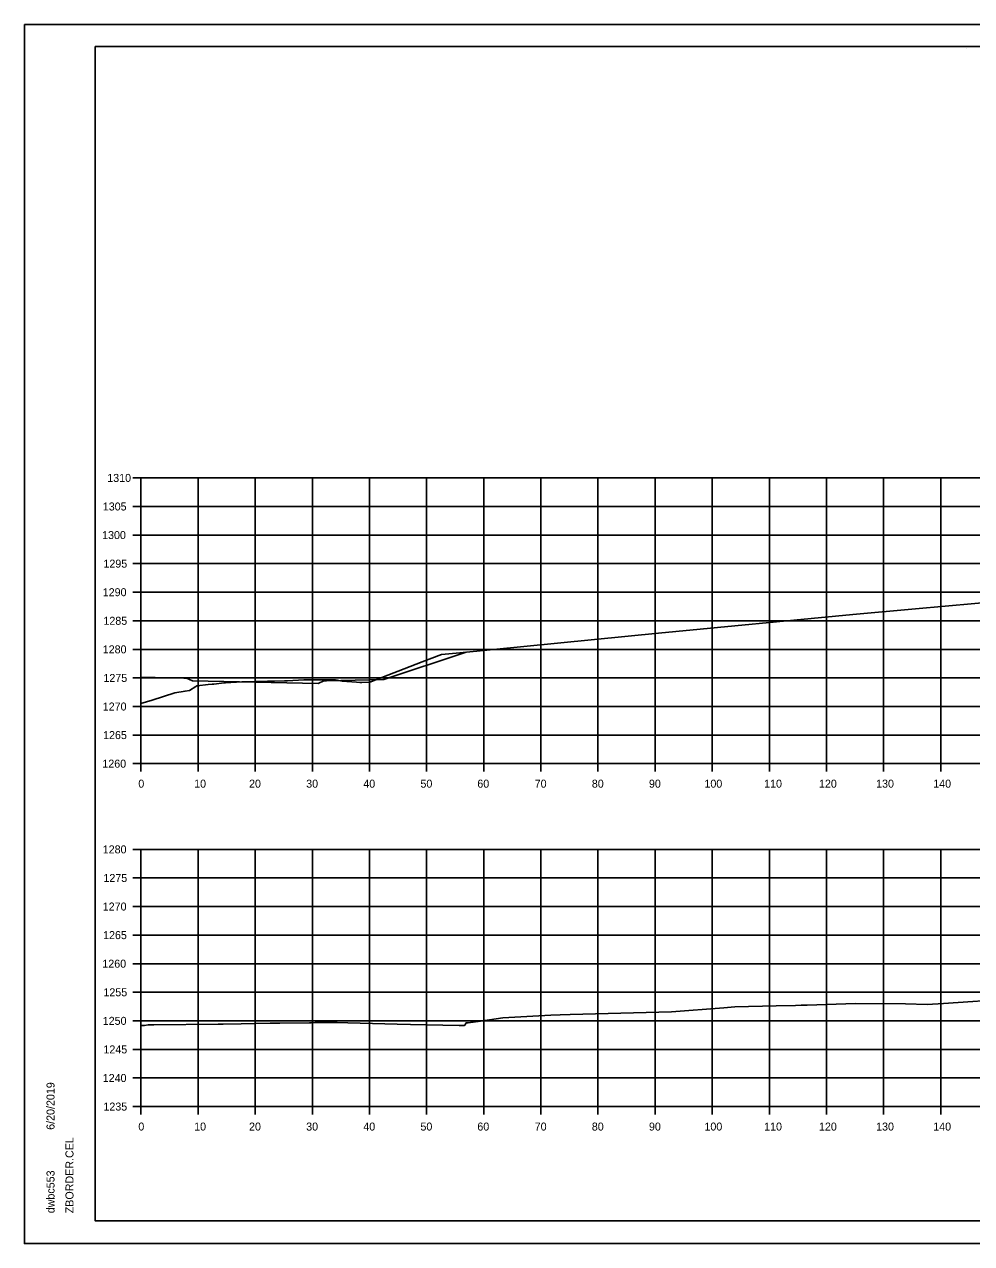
# Model space of a CAD drawing. Extents: x -70 to 701944, y -4 to 666871.
# Drawn here: x 678331.5 to 678497.3, y 651742.3 to 651955.6 of the extents above; entities that cross this region are included whole.
import ezdxf

# ---------------------------------------------------------------- set-up
doc = ezdxf.new("R2010")
doc.units = 0
for name, color, linetype in [('R_Axis', 7, 'Continuous'), ('R_Axis Annot', 7, 'Continuous'), ('R_Border', 7, 'Continuous'), ('R_Exist Surface', 7, 'Continuous'), ('R_Fin Surface', 7, 'Continuous'), ('R_Grid', 7, 'Continuous'), ('R_No Plot', 7, 'Continuous')]:
    doc.layers.add(name, color=color, linetype=linetype)

msp = doc.modelspace()

# ---------------------------------------------------------------- linework, layer by layer
at = {"layer": 'R_Axis'}
for p, q in [((678350.51, 651876.26), (678351.91, 651876.26)), ((678351.91, 651826.26), (678351.91, 651876.26)), ((678350.51, 651871.26), (678351.91, 651871.26)), ((678350.51, 651866.26), (678351.91, 651866.26)), ((678350.51, 651861.26), (678351.91, 651861.26)), ((678350.51, 651856.26), (678351.91, 651856.26)), ((678350.51, 651851.26), (678351.91, 651851.26)), ((678350.51, 651846.26), (678351.91, 651846.26)), ((678350.51, 651841.26), (678351.91, 651841.26)), ((678350.51, 651836.26), (678351.91, 651836.26)), ((678350.51, 651831.26), (678351.91, 651831.26)), ((678350.51, 651826.26), (678351.91, 651826.26)), ((678351.91, 651826.26), (678651.91, 651826.26)), ((678351.91, 651824.86), (678351.91, 651826.26)), ((678361.91, 651824.86), (678361.91, 651826.26)), ((678371.91, 651824.86), (678371.91, 651826.26)), ((678381.91, 651824.86), (678381.91, 651826.26)), ((678391.91, 651824.86), (678391.91, 651826.26)), ((678401.91, 651824.86), (678401.91, 651826.26)), ((678411.91, 651824.86), (678411.91, 651826.26)), ((678421.91, 651824.86), (678421.91, 651826.26)), ((678431.91, 651824.86), (678431.91, 651826.26)), ((678441.91, 651824.86), (678441.91, 651826.26)), ((678451.91, 651824.86), (678451.91, 651826.26)), ((678461.91, 651824.86), (678461.91, 651826.26)), ((678471.91, 651824.86), (678471.91, 651826.26)), ((678481.91, 651824.86), (678481.91, 651826.26)), ((678491.91, 651824.86), (678491.91, 651826.26)), ((678350.51, 651811.26), (678351.91, 651811.26)), ((678351.91, 651766.26), (678351.91, 651811.26)), ((678350.51, 651806.26), (678351.91, 651806.26)), ((678350.51, 651801.26), (678351.91, 651801.26)), ((678350.51, 651796.26), (678351.91, 651796.26)), ((678350.51, 651791.26), (678351.91, 651791.26)), ((678350.51, 651786.26), (678351.91, 651786.26)), ((678350.51, 651781.26), (678351.91, 651781.26)), ((678350.51, 651776.26), (678351.91, 651776.26)), ((678350.51, 651771.26), (678351.91, 651771.26)), ((678350.51, 651766.26), (678351.91, 651766.26)), ((678351.91, 651766.26), (678651.91, 651766.26)), ((678351.91, 651764.86), (678351.91, 651766.26)), ((678361.91, 651764.86), (678361.91, 651766.26)), ((678371.91, 651764.86), (678371.91, 651766.26)), ((678381.91, 651764.86), (678381.91, 651766.26)), ((678391.91, 651764.86), (678391.91, 651766.26)), ((678401.91, 651764.86), (678401.91, 651766.26)), ((678411.91, 651764.86), (678411.91, 651766.26)), ((678421.91, 651764.86), (678421.91, 651766.26)), ((678431.91, 651764.86), (678431.91, 651766.26)), ((678441.91, 651764.86), (678441.91, 651766.26)), ((678451.91, 651764.86), (678451.91, 651766.26)), ((678461.91, 651764.86), (678461.91, 651766.26)), ((678471.91, 651764.86), (678471.91, 651766.26)), ((678481.91, 651764.86), (678481.91, 651766.26)), ((678491.91, 651764.86), (678491.91, 651766.26))]:
    msp.add_line(p, q, dxfattribs=at)
at = {"layer": 'R_Border'}
for p, q in [((678343.91, 651951.72), (678660.09, 651951.72)), ((678343.91, 651746.26), (678343.91, 651951.72)), ((678496.43, 651951.46), (678496.43, 651951.46)), ((678496.43, 651951.46), (678496.43, 651951.46)), ((678343.91, 651746.26), (678343.91, 651746.26)), ((678660.09, 651746.26), (678343.91, 651746.26))]:
    msp.add_line(p, q, dxfattribs=at)
at = {"layer": 'R_Exist Surface'}
for points in [[(678351.91, 651836.77), (678353.88, 651837.38), (678357.85, 651838.65), (678359.63, 651838.96), (678360.41, 651839.09), (678361.5, 651839.76), (678361.68, 651839.86), (678361.76, 651839.88), (678363.65, 651840.1), (678363.65, 651840.1), (678364.38, 651840.15), (678364.47, 651840.16), (678364.64, 651840.18), (678366.45, 651840.38), (678366.68, 651840.4), (678369.57, 651840.55), (678370.11, 651840.58), (678374.07, 651840.71), (678374.09, 651840.71), (678374.44, 651840.72), (678374.55, 651840.72), (678375.27, 651840.72), (678377.06, 651840.77), (678377.54, 651840.78), (678380.4, 651840.9), (678380.91, 651840.9), (678384.67, 651840.95), (678384.67, 651840.95), (678384.8, 651840.95), (678385.96, 651840.94), (678386.27, 651840.88), (678387.15, 651840.7), (678389.64, 651840.54), (678390.21, 651840.49), (678390.55, 651840.49), (678391.96, 651840.52), (678401.15, 651844.07), (678404.49, 651845.37), (678407.75, 651845.68), (678442.51, 651849.07), (678476.49, 651852.35), (678487.47, 651853.37), (678518.64, 651856.18)], [(678351.91, 651780.47), (678352.44, 651780.46), (678352.52, 651780.47), (678353.18, 651780.54), (678354.15, 651780.55), (678365.42, 651780.7), (678366.31, 651780.7), (678369.44, 651780.72), (678374.55, 651780.83), (678376.2, 651780.86), (678381.43, 651780.93), (678381.73, 651780.94), (678382.41, 651780.95), (678386.23, 651780.99), (678388.11, 651780.92), (678396.74, 651780.65), (678399.11, 651780.61), (678407.63, 651780.44), (678407.83, 651780.44), (678408.49, 651780.42), (678408.58, 651780.53), (678408.83, 651780.89), (678408.92, 651780.91), (678409.18, 651780.94), (678411.36, 651781.22), (678415.24, 651781.8), (678423.65, 651782.26), (678425.28, 651782.33), (678427.01, 651782.38), (678444.76, 651782.84), (678453.92, 651783.55), (678455.88, 651783.72), (678463.08, 651783.88), (678466.47, 651783.97), (678467.47, 651783.99), (678468.52, 651784.01), (678477.01, 651784.28), (678485.71, 651784.21), (678489.51, 651784.11), (678492.36, 651784.29), (678504.35, 651785.13)]]:
    msp.add_lwpolyline(points, dxfattribs=at)
at = {"layer": 'R_Fin Surface'}
msp.add_lwpolyline([(678351.91, 651841.37), (678359.41, 651841.22), (678359.91, 651841.22), (678360.91, 651840.74), (678382.91, 651840.3), (678383.91, 651840.78), (678384.41, 651840.78), (678389.41, 651840.88), (678394.41, 651840.98), (678408.83, 651845.79)], dxfattribs=at)
at = {"layer": 'R_Grid'}
for p, q in [((678351.91, 651876.26), (678651.91, 651876.26)), ((678351.91, 651826.26), (678351.91, 651876.26)), ((678361.91, 651826.26), (678361.91, 651876.26)), ((678371.91, 651826.26), (678371.91, 651876.26)), ((678381.91, 651826.26), (678381.91, 651876.26)), ((678391.91, 651826.26), (678391.91, 651876.26)), ((678401.91, 651826.26), (678401.91, 651876.26)), ((678411.91, 651826.26), (678411.91, 651876.26)), ((678421.91, 651826.26), (678421.91, 651876.26)), ((678431.91, 651826.26), (678431.91, 651876.26)), ((678441.91, 651826.26), (678441.91, 651876.26)), ((678451.91, 651826.26), (678451.91, 651876.26)), ((678461.91, 651826.26), (678461.91, 651876.26)), ((678471.91, 651826.26), (678471.91, 651876.26)), ((678481.91, 651826.26), (678481.91, 651876.26)), ((678491.91, 651826.26), (678491.91, 651876.26)), ((678351.91, 651871.26), (678651.91, 651871.26)), ((678351.91, 651866.26), (678651.91, 651866.26)), ((678351.91, 651861.26), (678651.91, 651861.26)), ((678351.91, 651856.26), (678651.91, 651856.26)), ((678351.91, 651851.26), (678651.91, 651851.26)), ((678351.91, 651846.26), (678651.91, 651846.26)), ((678351.91, 651841.26), (678651.91, 651841.26)), ((678351.91, 651836.26), (678651.91, 651836.26)), ((678351.91, 651831.26), (678651.91, 651831.26)), ((678351.91, 651826.26), (678651.91, 651826.26)), ((678351.91, 651811.26), (678651.91, 651811.26)), ((678351.91, 651766.26), (678351.91, 651811.26)), ((678361.91, 651766.26), (678361.91, 651811.26)), ((678371.91, 651766.26), (678371.91, 651811.26)), ((678381.91, 651766.26), (678381.91, 651811.26)), ((678391.91, 651766.26), (678391.91, 651811.26)), ((678401.91, 651766.26), (678401.91, 651811.26)), ((678411.91, 651766.26), (678411.91, 651811.26)), ((678421.91, 651766.26), (678421.91, 651811.26)), ((678431.91, 651766.26), (678431.91, 651811.26)), ((678441.91, 651766.26), (678441.91, 651811.26)), ((678451.91, 651766.26), (678451.91, 651811.26)), ((678461.91, 651766.26), (678461.91, 651811.26)), ((678471.91, 651766.26), (678471.91, 651811.26)), ((678481.91, 651766.26), (678481.91, 651811.26)), ((678491.91, 651766.26), (678491.91, 651811.26)), ((678351.91, 651806.26), (678651.91, 651806.26)), ((678351.91, 651801.26), (678651.91, 651801.26)), ((678351.91, 651796.26), (678651.91, 651796.26)), ((678351.91, 651791.26), (678651.91, 651791.26)), ((678351.91, 651786.26), (678651.91, 651786.26)), ((678351.91, 651781.26), (678651.91, 651781.26)), ((678351.91, 651776.26), (678651.91, 651776.26)), ((678351.91, 651771.26), (678651.91, 651771.26)), ((678351.91, 651766.26), (678651.91, 651766.26))]:
    msp.add_line(p, q, dxfattribs=at)
at = {"layer": 'R_No Plot'}
for p, q in [((678331.51, 651955.62), (678664.84, 651955.62)), ((678331.51, 651742.28), (678664.84, 651742.28))]:
    msp.add_line(p, q, dxfattribs=at)
for points in [[(678331.5, 651955.62), (678664.84, 651955.62), (678664.84, 651742.28), (678331.5, 651742.28)], [(678577.83, 651951.72), (678577.83, 651941.84), (678613.56, 651941.84), (678613.56, 651938.92), (678636.76, 651938.92), (678636.76, 651914.59), (678660.09, 651914.59), (678660.09, 651746.26), (678343.91, 651746.26), (678343.91, 651951.72)]]:
    msp.add_lwpolyline(points, close=True, dxfattribs=at)

# ---------------------------------------------------------------- texts
at = {"layer": 'R_Axis Annot'}
for s, p in [('1310', (678346.01, 651875.56)), ('1305', (678345.23, 651870.56)), ('1300', (678345.11, 651865.56)), ('1295', (678345.34, 651860.56)), ('1290', (678345.22, 651855.56)), ('1285', (678345.34, 651850.56)), ('1280', (678345.22, 651845.56)), ('1275', (678345.34, 651840.56)), ('1270', (678345.22, 651835.56)), ('1265', (678345.28, 651830.56)), ('1260', (678345.15, 651825.56)), ('0', (678351.45, 651822.06)), ('10', (678361.22, 651822.06)), ('20', (678370.83, 651822.06)), ('30', (678380.83, 651822.06)), ('40', (678390.83, 651822.06)), ('50', (678400.83, 651822.06)), ('60', (678410.79, 651822.06)), ('70', (678420.83, 651822.06)), ('80', (678430.83, 651822.06)), ('90', (678440.83, 651822.06)), ('100', (678450.54, 651822.06)), ('110', (678460.99, 651822.06)), ('120', (678470.59, 651822.06)), ('130', (678480.59, 651822.06)), ('140', (678490.59, 651822.06)), ('1280', (678345.22, 651810.56)), ('1275', (678345.34, 651805.56)), ('1270', (678345.22, 651800.56)), ('1265', (678345.28, 651795.56)), ('1260', (678345.15, 651790.56)), ('1255', (678345.34, 651785.56)), ('1250', (678345.22, 651780.56)), ('1245', (678345.34, 651775.56)), ('1240', (678345.22, 651770.56)), ('1235', (678345.34, 651765.56)), ('0', (678351.45, 651762.06)), ('10', (678361.22, 651762.06)), ('20', (678370.83, 651762.06)), ('30', (678380.83, 651762.06)), ('40', (678390.83, 651762.06)), ('50', (678400.83, 651762.06)), ('60', (678410.79, 651762.06)), ('70', (678420.83, 651762.06)), ('80', (678430.83, 651762.06)), ('90', (678440.83, 651762.06)), ('100', (678450.54, 651762.06)), ('110', (678460.99, 651762.06)), ('120', (678470.59, 651762.06)), ('130', (678480.59, 651762.06)), ('140', (678490.59, 651762.06))]:
    msp.add_text(s, height=1.4, dxfattribs=at).set_placement(p)
at = {"layer": 'R_Border'}
for s, p in [('6/20/2019', (678336.78, 651762.19)), ('ZBORDER.CEL', (678340.1, 651747.59)), ('dwbc553', (678336.78, 651747.59))]:
    msp.add_text(s, height=1.4, rotation=90, dxfattribs=at).set_placement(p)

doc.saveas('drawing.dxf')
